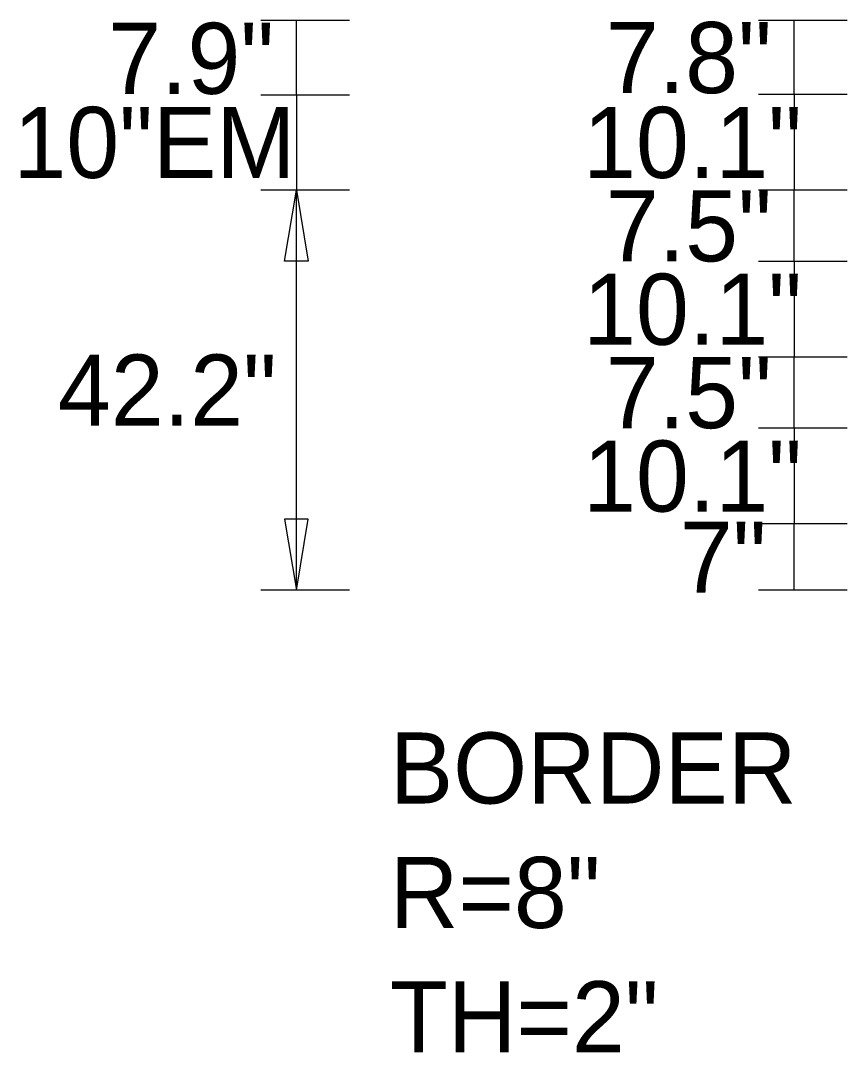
# Model space of a CAD drawing. Extents: x 1806251 to 1809821, y 414895 to 422886.
# Drawn here: x 1809675.706 to 1809676.578, y 415111.593 to 415112.681 of the extents above; entities that cross this region are included whole.
import ezdxf

# ---------------------------------------------------------------- set-up
doc = ezdxf.new("R2010")
doc.units = 0
doc.layers.add('GSDIMS', color=7, linetype='Continuous')

msp = doc.modelspace()

# ---------------------------------------------------------------- linework, layer by layer
at = {"layer": 'GSDIMS'}
for p, q in [((1809676.0533, 415112.6811), (1809675.9596, 415112.6811)), ((1809675.9971, 415112.6023), (1809675.9971, 415112.6811)), ((1809676.5783, 415112.6811), (1809676.4846, 415112.6811)), ((1809676.5221, 415112.6031), (1809676.5221, 415112.6811)), ((1809676.0533, 415112.6023), (1809675.9596, 415112.6023)), ((1809676.0533, 415112.6023), (1809675.9596, 415112.6023)), ((1809675.9971, 415112.6023), (1809675.9971, 415112.5023)), ((1809676.5783, 415112.6031), (1809676.4846, 415112.6031)), ((1809676.5783, 415112.6031), (1809676.4846, 415112.6031)), ((1809676.5221, 415112.6031), (1809676.5221, 415112.5021)), ((1809676.0533, 415112.5023), (1809675.9596, 415112.5023)), ((1809676.0533, 415112.5023), (1809675.9596, 415112.5023)), ((1809675.9971, 415112.0801), (1809675.9971, 415112.5023)), ((1809676.5783, 415112.5021), (1809676.4846, 415112.5021)), ((1809676.5783, 415112.5021), (1809676.4846, 415112.5021)), ((1809676.5221, 415112.4271), (1809676.5221, 415112.5021)), ((1809676.5783, 415112.4271), (1809676.4846, 415112.4271)), ((1809676.5783, 415112.4271), (1809676.4846, 415112.4271)), ((1809676.5221, 415112.4271), (1809676.5221, 415112.3261)), ((1809676.5783, 415112.3261), (1809676.4846, 415112.3261)), ((1809676.5783, 415112.3261), (1809676.4846, 415112.3261)), ((1809676.5221, 415112.2511), (1809676.5221, 415112.3261)), ((1809676.5783, 415112.2511), (1809676.4846, 415112.2511)), ((1809676.5783, 415112.2511), (1809676.4846, 415112.2511)), ((1809676.5221, 415112.2511), (1809676.5221, 415112.1501)), ((1809676.5783, 415112.1501), (1809676.4846, 415112.1501)), ((1809676.5783, 415112.1501), (1809676.4846, 415112.1501)), ((1809676.5221, 415112.0801), (1809676.5221, 415112.1501)), ((1809676.0533, 415112.0801), (1809675.9596, 415112.0801)), ((1809676.5783, 415112.0801), (1809676.4846, 415112.0801))]:
    msp.add_line(p, q, dxfattribs=at)
for points in [[(1809675.9971, 415112.5023), (1809676.0096, 415112.4273), (1809675.9846, 415112.4273)], [(1809675.9971, 415112.0801), (1809676.0096, 415112.1551), (1809675.9846, 415112.1551)]]:
    msp.add_lwpolyline(points, close=True, dxfattribs=at)

# ---------------------------------------------------------------- texts
for s, p in [('7.9"', (1809675.7986, 415112.6038)), ('7.8"', (1809676.3236, 415112.6046)), ('10"EM', (1809675.6986, 415112.5151)), ('10.1"', (1809676.2996, 415112.5151)), ('7.5"', (1809676.3236, 415112.4271)), ('10.1"', (1809676.2996, 415112.3391)), ('42.2"', (1809675.7456, 415112.2538)), ('7.5"', (1809676.3236, 415112.2511)), ('10.1"', (1809676.2996, 415112.1631)), ('7"', (1809676.4016, 415112.0776)), ('BORDER', (1809676.0956, 415111.8551)), ('R=8"', (1809676.0956, 415111.7238)), ('TH=2"', (1809676.0956, 415111.5926))]:
    msp.add_text(s, height=0.075, dxfattribs=at).set_placement(p)

doc.saveas('drawing.dxf')
